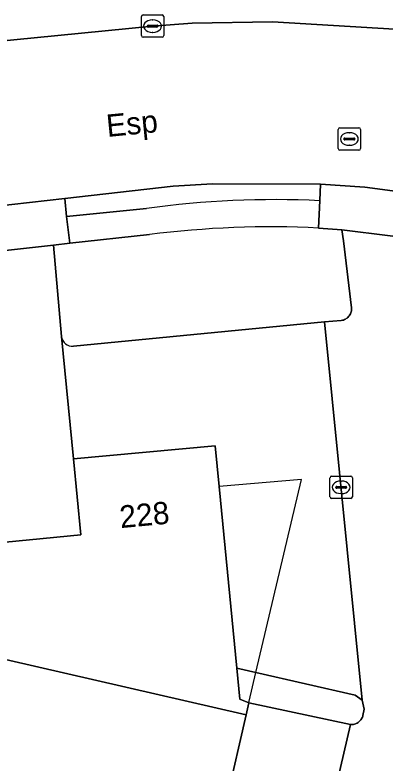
# Model space of a CAD drawing. Extents: x 161385 to 162589, y 388479 to 389756.
# Drawn here: x 162431.38 to 162447.94, y 389066.84 to 389100.33 of the extents above; entities that cross this region are included whole.
import ezdxf

# ---------------------------------------------------------------- set-up
doc = ezdxf.new("R2010")
doc.units = 0
for name, color, linetype in [('IMGEO_Berm_groen', 7, 'Continuous'), ('IMGEO_Groenvoorziening', 7, 'Continuous'), ('IMGEO_Kolk', 7, 'Continuous'), ('IMGEO_Openbare_ruimte_label', 7, 'Continuous'), ('IMGEO_Pand', 7, 'Continuous'), ('IMGEO_Pand_nummerreeks', 7, 'Continuous'), ('IMGEO_Pand_overbouw', 7, 'Continuous'), ('IMGEO_Parkeervlak_open', 7, 'Continuous'), ('IMGEO_Rijbaan_lokaal_gesloten', 7, 'Continuous'), ('IMGEO_Rijbaan_lokaal_open', 7, 'Continuous'), ('IMGEO_Rioolput', 7, 'Continuous'), ('IMGEO_Verkeerseiland_open', 7, 'Continuous'), ('IMGEO_Voetpad_open', 7, 'Continuous')]:
    doc.layers.add(name, color=color, linetype=linetype)

msp = doc.modelspace()

# ---------------------------------------------------------------- linework, layer by layer
at = {"layer": 'IMGEO_Berm_groen'}
for points in [[(162445.048, 389092.758), (162440.216, 389092.768), (162438.466, 389092.665), (162433.619, 389092.118), (162433.69, 389091.302), (162437.261, 389091.667)], [(162445.029, 389092.015), (162445.048, 389092.758)]]:
    msp.add_lwpolyline(points, dxfattribs=at)
msp.add_arc((162443.039, 389049.555), 42.506, 87.3171, 97.8131, dxfattribs=at)
at = {"layer": 'IMGEO_Groenvoorziening'}
for points in [[(162374.638, 389088.034), (162399.442, 389095.107), (162401.799, 389093.537), (162401.128, 389090.478), (162408.163, 389092.728), (162409.014, 389093.488), (162410.447, 389094.589), (162411.972, 389095.559), (162413.578, 389096.388), (162415.251, 389097.071), (162416.979, 389097.601), (162418.747, 389097.975), (162437.54, 389099.827), (162439.314, 389099.957), (162442.907, 389100.015), (162448.362, 389099.697)], [(162433.997, 389085.498), (162445.239, 389086.59), (162445.986, 389086.651), (162446.033, 389086.659), (162446.079, 389086.672), (162446.123, 389086.689), (162446.166, 389086.709), (162446.207, 389086.733), (162446.245, 389086.761), (162446.281, 389086.792), (162446.314, 389086.826), (162446.344, 389086.863), (162446.37, 389086.903), (162446.393, 389086.945), (162446.412, 389086.988), (162446.427, 389087.033), (162446.438, 389087.079), (162446.444, 389087.126), (162446.447, 389087.174), (162446.445, 389087.22), (162446.086, 389090.21), (162446.006, 389090.713), (162444.97, 389090.788)], [(162437.394, 389090.494), (162433.829, 389090.113), (162433.112, 389090.025), (162433.461, 389085.928)]]:
    msp.add_lwpolyline(points, dxfattribs=at)
for centre, radius, start, end in [((162442.836, 389048.025), 42.817, 87.1429, 97.3018), ((162433.962, 389086.003), 0.506, 188.515, 274.0091)]:
    msp.add_arc(centre, radius, start, end, dxfattribs=at)
at = {"layer": 'IMGEO_Kolk'}
for p, q in [((162437.039, 389099.401), (162437.039, 389100.253)), ((162437.114, 389100.327), (162437.966, 389100.327)), ((162438.04, 389100.253), (162438.04, 389099.401)), ((162437.527, 389100.107), (162437.552, 389100.107)), ((162437.298, 389099.821), (162437.298, 389099.833)), ((162437.736, 389099.784), (162437.338, 389099.784)), ((162437.341, 389099.87), (162437.739, 389099.87)), ((162437.782, 389099.833), (162437.782, 389099.821)), ((162437.966, 389099.327), (162437.114, 389099.327)), ((162437.55, 389099.547), (162437.525, 389099.547)), ((162445.479, 389078.758), (162445.479, 389079.61)), ((162445.554, 389079.684), (162446.406, 389079.684)), ((162446.48, 389079.61), (162446.48, 389078.758)), ((162445.738, 389079.178), (162445.738, 389079.19)), ((162445.781, 389079.227), (162446.179, 389079.227)), ((162445.967, 389079.464), (162445.992, 389079.464)), ((162446.222, 389079.19), (162446.222, 389079.178)), ((162446.176, 389079.141), (162445.778, 389079.141)), ((162445.99, 389078.904), (162445.965, 389078.904)), ((162446.406, 389078.684), (162445.554, 389078.684))]:
    msp.add_line(p, q, dxfattribs=at)
for points in [[(162437.039, 389099.401), (162437.039, 389100.253)], [(162437.114, 389100.327), (162437.966, 389100.327)], [(162438.04, 389100.253), (162438.04, 389099.401)], [(162437.966, 389099.327), (162437.114, 389099.327)], [(162445.479, 389078.758), (162445.479, 389079.61)], [(162445.554, 389079.684), (162446.406, 389079.684)], [(162446.48, 389079.61), (162446.48, 389078.758)], [(162446.406, 389078.684), (162445.554, 389078.684)]]:
    msp.add_lwpolyline(points, dxfattribs=at)
for centre, radius, start, end in [((162437.116, 389100.251), 0.0765, 91.552, 178.448), ((162437.116, 389100.251), 0.0765, 91.552, 178.448), ((162437.964, 389100.251), 0.0765, 1.552, 88.448), ((162437.964, 389100.251), 0.0765, 1.552, 88.448), ((162437.338, 389099.83), 0.0403, 85.8775, 175.7526), ((162437.335, 389099.82), 0.0366, 178.938, 274.7102), ((162437.739, 389099.827), 0.043, 264.8664, 352.4533), ((162437.743, 389099.832), 0.0386, 1.7309, 96.639), ((162437.116, 389099.403), 0.0765, 181.552, 268.448), ((162437.116, 389099.403), 0.0765, 181.552, 268.448), ((162437.964, 389099.403), 0.0765, 271.552, 358.448), ((162437.964, 389099.403), 0.0765, 271.552, 358.448), ((162445.556, 389079.608), 0.0765, 91.552, 178.448), ((162445.556, 389079.608), 0.0765, 91.552, 178.448), ((162446.404, 389079.608), 0.0765, 1.552, 88.448), ((162446.404, 389079.608), 0.0765, 1.552, 88.448), ((162445.778, 389079.187), 0.0403, 85.8775, 175.7526), ((162445.775, 389079.177), 0.0366, 178.938, 274.7102), ((162446.179, 389079.184), 0.043, 264.8664, 352.4533), ((162446.183, 389079.189), 0.0386, 1.7309, 96.639), ((162445.556, 389078.76), 0.0765, 181.552, 268.448), ((162445.556, 389078.76), 0.0765, 181.552, 268.448), ((162446.404, 389078.76), 0.0765, 271.552, 358.448), ((162446.404, 389078.76), 0.0765, 271.552, 358.448)]:
    msp.add_arc(centre, radius, start, end, dxfattribs=at)
for centre, major_axis, ratio, start_param, end_param in [((162437.526, 389099.827), (-0.387, 0.002), 0.722429, 4.712389, 7.853982), ((162437.551, 389099.827), (-0.39, 0.002), 0.717154, 1.570796, 4.712389), ((162445.966, 389079.184), (-0.387, 0.002), 0.722429, 4.712389, 7.853982), ((162445.991, 389079.184), (-0.39, 0.002), 0.717154, 1.570796, 4.712389)]:
    msp.add_ellipse(centre, major_axis=major_axis, ratio=ratio, start_param=start_param, end_param=end_param, dxfattribs=at)
at = {"layer": 'IMGEO_Pand'}
for points in [[(162421.258, 389073.699), (162430.953, 389071.472), (162441.723, 389068.999), (162441.846, 389069.535), (162441.443, 389069.705), (162441.309, 389071.082), (162440.515, 389079.22), (162440.341, 389081.046), (162434.003, 389080.452), (162434.322, 389077.056), (162428.037, 389076.445), (162427.889, 389077.988), (162424.258, 389077.639), (162422.405, 389077.461)], [(162430.953, 389071.472), (162427.262, 389055.385), (162438.025, 389052.885), (162439.865, 389052.482), (162441.269, 389058.686), (162438.022, 389059.422), (162439.436, 389065.633), (162440.879, 389065.304), (162441.723, 389068.999)]]:
    msp.add_lwpolyline(points, close=True, dxfattribs=at)
at = {"layer": 'IMGEO_Pand_overbouw'}
msp.add_lwpolyline([(162441.846, 389069.535), (162441.863, 389069.609), (162442.164, 389070.888), (162444.197, 389079.539), (162440.515, 389079.22), (162441.309, 389071.082), (162441.443, 389069.705)], close=True, dxfattribs=at)
at = {"layer": 'IMGEO_Parkeervlak_open'}
msp.add_lwpolyline([(162433.461, 389085.928), (162434.003, 389080.452), (162440.341, 389081.046), (162440.515, 389079.22), (162441.309, 389071.082), (162442.164, 389070.888), (162446.603, 389069.881), (162446.923, 389069.652), (162445.239, 389086.59), (162433.997, 389085.498)], dxfattribs=at)
msp.add_lwpolyline([(162445.404, 389064.269), (162446.392, 389068.57), (162441.846, 389069.535), (162441.723, 389068.999), (162440.879, 389065.304)], close=True, dxfattribs=at)
msp.add_arc((162433.962, 389086.003), 0.506, 188.515, 274.0091, dxfattribs=at)
at = {"layer": 'IMGEO_Rijbaan_lokaal_gesloten'}
for points in [[(162448.362, 389099.697), (162442.907, 389100.015), (162439.314, 389099.957), (162437.54, 389099.827), (162418.747, 389097.975), (162416.979, 389097.601), (162415.251, 389097.071), (162413.578, 389096.388), (162411.972, 389095.559), (162410.447, 389094.589), (162409.014, 389093.488), (162408.163, 389092.728), (162406.907, 389091.431), (162405.772, 389090.027), (162404.767, 389088.528), (162403.9, 389086.945), (162403.178, 389085.29), (162402.792, 389084.192), (162400.663, 389074.932), (162399.481, 389069.789), (162399.15, 389068.347), (162398.094, 389063.755)], [(162405.954, 389065.801), (162407.598, 389072.984), (162409.78, 389082.521), (162409.904, 389082.994), (162410.201, 389083.874), (162410.575, 389084.724), (162411.024, 389085.537), (162411.543, 389086.307), (162412.129, 389087.027), (162412.777, 389087.692), (162413.482, 389088.297), (162414.238, 389088.836), (162415.039, 389089.305), (162415.879, 389089.701), (162416.751, 389090.021), (162417.648, 389090.261), (162418.563, 389090.42), (162426.478, 389091.313), (162433.619, 389092.118), (162438.466, 389092.665), (162440.216, 389092.768), (162445.048, 389092.758), (162447.033, 389092.622), (162451.762, 389091.995)]]:
    msp.add_lwpolyline(points, dxfattribs=at)
at = {"layer": 'IMGEO_Rijbaan_lokaal_open'}
msp.add_lwpolyline([(162450.339, 389090.173), (162446.006, 389090.713), (162446.086, 389090.21), (162446.445, 389087.22), (162446.447, 389087.174), (162446.444, 389087.126), (162446.438, 389087.079), (162446.427, 389087.033), (162446.412, 389086.988), (162446.393, 389086.945), (162446.37, 389086.903), (162446.344, 389086.863), (162446.314, 389086.826), (162446.281, 389086.792), (162446.245, 389086.761), (162446.207, 389086.733), (162446.166, 389086.709), (162446.123, 389086.689), (162446.079, 389086.672), (162446.033, 389086.659), (162445.986, 389086.651), (162445.239, 389086.59), (162446.923, 389069.652), (162447.007, 389069.254), (162446.948, 389068.966), (162446.942, 389068.941), (162446.928, 389068.898), (162446.911, 389068.856), (162446.89, 389068.816), (162446.865, 389068.778), (162446.837, 389068.742), (162446.806, 389068.71), (162446.773, 389068.679), (162446.736, 389068.653), (162446.698, 389068.629), (162446.657, 389068.609), (162446.615, 389068.593), (162446.572, 389068.58), (162446.527, 389068.572), (162446.482, 389068.567), (162446.437, 389068.566), (162446.392, 389068.57), (162445.404, 389064.269)], dxfattribs=at)
msp.add_lwpolyline([(162428.004, 389089.451), (162428.451, 389085.477), (162429.004, 389079.989), (162424.103, 389079.494), (162424.258, 389077.639), (162427.889, 389077.988), (162428.037, 389076.445), (162434.322, 389077.056), (162434.003, 389080.452), (162433.461, 389085.928), (162433.112, 389090.025)], close=True, dxfattribs=at)
at = {"layer": 'IMGEO_Rioolput'}
for p, q in [((162445.92, 389095.275), (162446.772, 389095.275)), ((162445.845, 389094.349), (162445.845, 389095.201)), ((162446.333, 389095.055), (162446.358, 389095.055)), ((162446.846, 389095.201), (162446.846, 389094.349)), ((162446.104, 389094.769), (162446.104, 389094.781)), ((162446.542, 389094.732), (162446.144, 389094.732)), ((162446.147, 389094.818), (162446.545, 389094.818)), ((162446.588, 389094.781), (162446.588, 389094.769)), ((162446.772, 389094.275), (162445.92, 389094.275)), ((162446.356, 389094.495), (162446.331, 389094.495))]:
    msp.add_line(p, q, dxfattribs=at)
for points in [[(162445.92, 389095.275), (162446.772, 389095.275)], [(162445.845, 389094.349), (162445.845, 389095.201)], [(162446.846, 389095.201), (162446.846, 389094.349)], [(162446.772, 389094.275), (162445.92, 389094.275)]]:
    msp.add_lwpolyline(points, dxfattribs=at)
for centre, radius, start, end in [((162445.922, 389095.199), 0.0765, 91.552, 178.448), ((162445.922, 389095.199), 0.0765, 91.552, 178.448), ((162446.77, 389095.199), 0.0765, 1.552, 88.448), ((162446.77, 389095.199), 0.0765, 1.552, 88.448), ((162446.144, 389094.778), 0.0403, 85.8775, 175.7526), ((162446.141, 389094.768), 0.0366, 178.938, 274.7102), ((162446.545, 389094.775), 0.043, 264.8664, 352.4533), ((162446.549, 389094.78), 0.0386, 1.7309, 96.639), ((162445.922, 389094.351), 0.0765, 181.552, 268.448), ((162445.922, 389094.351), 0.0765, 181.552, 268.448), ((162446.77, 389094.351), 0.0765, 271.552, 358.448), ((162446.77, 389094.351), 0.0765, 271.552, 358.448)]:
    msp.add_arc(centre, radius, start, end, dxfattribs=at)
for centre, major_axis, ratio, start_param, end_param in [((162446.332, 389094.775), (-0.387, 0.002), 0.722429, 4.712389, 7.853982), ((162446.357, 389094.775), (-0.39, 0.002), 0.717154, 1.570796, 4.712389)]:
    msp.add_ellipse(centre, major_axis=major_axis, ratio=ratio, start_param=start_param, end_param=end_param, dxfattribs=at)
at = {"layer": 'IMGEO_Verkeerseiland_open'}
msp.add_lwpolyline([(162447.007, 389069.254), (162446.923, 389069.652), (162446.603, 389069.881), (162442.164, 389070.888), (162441.309, 389071.082), (162441.443, 389069.705), (162441.846, 389069.535), (162446.392, 389068.57), (162446.437, 389068.566), (162446.482, 389068.567), (162446.527, 389068.572), (162446.572, 389068.58), (162446.615, 389068.593), (162446.657, 389068.609), (162446.698, 389068.629), (162446.736, 389068.653), (162446.773, 389068.679), (162446.806, 389068.71), (162446.837, 389068.742), (162446.865, 389068.778), (162446.89, 389068.816), (162446.911, 389068.856), (162446.928, 389068.898), (162446.942, 389068.941), (162446.948, 389068.966)], close=True, dxfattribs=at)
at = {"layer": 'IMGEO_Voetpad_open'}
for points in [[(162457.376, 389090.643), (162456.415, 389090.949), (162451.762, 389091.995), (162447.033, 389092.622), (162445.048, 389092.758), (162445.029, 389092.015), (162444.97, 389090.788), (162446.006, 389090.713), (162450.339, 389090.173), (162455.744, 389089.055), (162456.723, 389088.723), (162457.096, 389089.892)], [(162426.698, 389089.293), (162428.004, 389089.451), (162433.112, 389090.025), (162433.829, 389090.113), (162433.69, 389091.302), (162433.619, 389092.118), (162426.478, 389091.313), (162426.547, 389090.495)]]:
    msp.add_lwpolyline(points, close=True, dxfattribs=at)
for points in [[(162444.97, 389090.788), (162445.029, 389092.015)], [(162437.261, 389091.667), (162433.69, 389091.302), (162433.829, 389090.113), (162437.394, 389090.494)]]:
    msp.add_lwpolyline(points, dxfattribs=at)
for centre, radius, start, end in [((162443.039, 389049.555), 42.506, 87.3171, 97.8131), ((162442.836, 389048.025), 42.817, 87.1429, 97.3018)]:
    msp.add_arc(centre, radius, start, end, dxfattribs=at)

# ---------------------------------------------------------------- texts
at = {"layer": 'IMGEO_Openbare_ruimte_label'}
msp.add_text('Esp', height=1, rotation=5.6251, dxfattribs=at).set_placement((162435.517, 389094.864))
at = {"layer": 'IMGEO_Pand_nummerreeks'}
msp.add_text('228', height=1, rotation=5.3541, dxfattribs=at).set_placement((162436.109, 389077.355))

doc.saveas('drawing.dxf')
